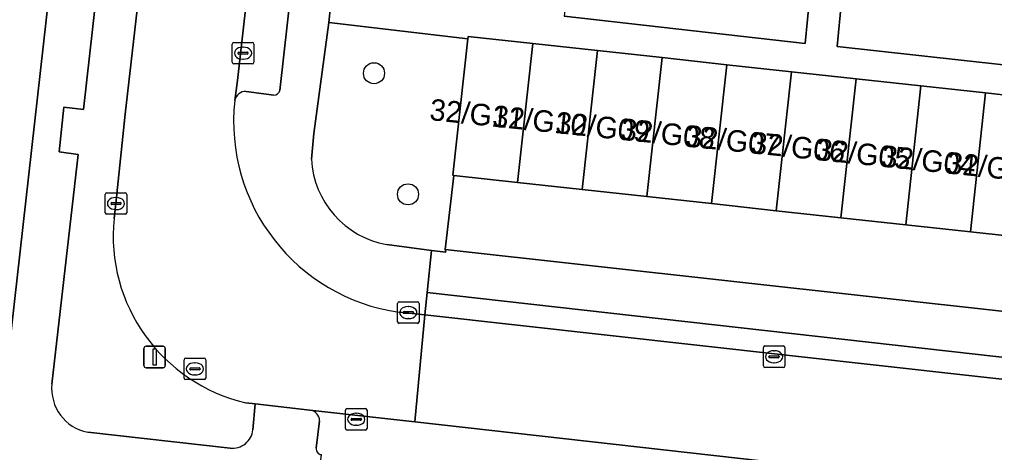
# Model space of a CAD drawing. Extents: x 161928 to 163071, y 386474 to 387428.
# Drawn here: x 162047.75 to 162093.09, y 386547.97 to 386568.12 of the extents above; entities that cross this region are included whole.
import ezdxf

# ---------------------------------------------------------------- set-up
doc = ezdxf.new("R2010")
doc.units = 0
for name, color, linetype in [('IMGEO_Boom', 7, 'Continuous'), ('IMGEO_Erf', 7, 'Continuous'), ('IMGEO_Groenvoorziening', 7, 'Continuous'), ('IMGEO_Kolk', 7, 'Continuous'), ('IMGEO_Lichtmast', 7, 'Continuous'), ('IMGEO_Pand', 7, 'Continuous'), ('IMGEO_Pand_nummerreeks', 7, 'Continuous'), ('IMGEO_Parkeervlak_open', 7, 'Continuous'), ('IMGEO_Rijbaan_lokaal_open', 7, 'Continuous'), ('IMGEO_Rioolput', 7, 'Continuous'), ('IMGEO_Voetpad_gesloten', 7, 'Continuous'), ('IMGEO_Voetpad_open', 7, 'Continuous')]:
    doc.layers.add(name, color=color, linetype=linetype)

msp = doc.modelspace()

# ---------------------------------------------------------------- linework, layer by layer
at = {"layer": 'IMGEO_Boom'}
for centre in [(162064.236, 386565.619), (162065.818, 386559.987)]:
    msp.add_circle(centre, 0.489, dxfattribs=at)
at = {"layer": 'IMGEO_Erf'}
for points in [[(162077.191, 386604.55), (162076.509, 386598.535), (162075.829, 386592.545), (162075.143, 386586.501), (162074.454, 386580.424), (162073.777, 386574.457), (162073.075, 386568.268), (162084.294, 386566.997), (162084.511, 386569.248), (162081.805, 386569.509), (162082.185, 386573.447), (162082.563, 386577.356), (162085.269, 386577.095), (162085.676, 386581.315), (162083.023, 386581.571), (162083.401, 386585.486), (162083.778, 386589.392), (162086.61, 386589.119), (162087.018, 386593.351), (162084.366, 386593.607), (162084.744, 386597.521), (162085.121, 386601.428), (162087.953, 386601.155), (162088.36, 386605.381)], [(162089.8, 386605.061), (162089.28, 386600.82), (162092.089, 386600.559), (162091.731, 386596.7), (162091.366, 386592.772), (162088.557, 386593.033), (162088.163, 386588.8), (162090.75, 386588.559), (162090.392, 386584.7), (162090.029, 386580.789), (162087.135, 386581.058), (162086.708, 386576.81), (162089.411, 386576.559), (162089.053, 386572.7), (162088.684, 386568.725), (162085.98, 386568.976), (162085.784, 386566.867), (162093.51, 386566.01)]]:
    msp.add_lwpolyline(points, dxfattribs=at)
at = {"layer": 'IMGEO_Groenvoorziening'}
for points in [[(162049.757, 386582.761), (162043.611, 386583.297), (162019.655, 386585.992), (162018.556, 386586.11), (162014.04, 386582.484), (162016.608, 386579.283), (162018.863, 386579.029), (162019.09, 386581.049), (162026.306, 386580.259), (162026.449, 386581.159), (162031.095, 386580.585), (162027.625, 386549.83), (162046.685, 386547.692), (162049.942, 386576.512), (162050.572, 386581.627)], [(162052.656, 386563.709), (162054.509, 386579.836), (162054.783, 386582.229), (162053.651, 386582.361)], [(162052.656, 386581.49), (162052.385, 386578.863), (162051.482, 386578.954), (162051.266, 386576.868), (162052.173, 386576.778), (162050.722, 386563.939), (162049.805, 386564.034), (162049.594, 386561.959), (162050.472, 386561.845), (162049.254, 386551.159)], [(162068.602, 386567.219), (162062.129, 386567.973), (162061.431, 386562.82), (162061.324, 386561.622)], [(162064.827, 386557.646), (162066.917, 386557.376), (162067.571, 386557.292), (162067.552, 386557.422), (162067.951, 386560.866), (162067.907, 386560.871), (162068.602, 386567.219)], [(162052.145, 386558.867), (162052.236, 386559.558), (162052.656, 386563.709)], [(162058.603, 386549.028), (162058.703, 386550.245), (162058.275, 386550.29)], [(162050.92, 386548.916), (162057.551, 386548.178)]]:
    msp.add_lwpolyline(points, dxfattribs=at)
for centre, radius, start, end in [((162065.596, 386561.855), 4.279, 183.1221, 259.6404), ((162060.085, 386558.063), 7.981, 174.2185, 256.8884), ((162051.329, 386550.96), 2.085, 174.5302, 258.6765), ((162057.652, 386549.129), 0.956, 263.9344, 353.941)]:
    msp.add_arc(centre, radius, start, end, dxfattribs=at)
at = {"layer": 'IMGEO_Kolk'}
for p, q in [((162057.72, 386567.054), (162058.572, 386567.054)), ((162057.645, 386566.128), (162057.645, 386566.98)), ((162057.947, 386566.597), (162058.345, 386566.597)), ((162058.133, 386566.834), (162058.158, 386566.834)), ((162058.646, 386566.98), (162058.646, 386566.128)), ((162057.904, 386566.548), (162057.904, 386566.56)), ((162058.342, 386566.511), (162057.944, 386566.511)), ((162058.156, 386566.274), (162058.131, 386566.274)), ((162058.388, 386566.56), (162058.388, 386566.548)), ((162058.572, 386566.054), (162057.72, 386566.054)), ((162051.735, 386559.132), (162051.735, 386559.984)), ((162051.81, 386560.058), (162052.662, 386560.058)), ((162052.223, 386559.838), (162052.248, 386559.838)), ((162052.736, 386559.984), (162052.736, 386559.132)), ((162051.994, 386559.552), (162051.994, 386559.564)), ((162052.432, 386559.515), (162052.034, 386559.515)), ((162052.037, 386559.601), (162052.435, 386559.601)), ((162052.478, 386559.564), (162052.478, 386559.552)), ((162052.662, 386559.058), (162051.81, 386559.058)), ((162052.246, 386559.278), (162052.221, 386559.278)), ((162065.332, 386554.059), (162065.332, 386554.911)), ((162065.407, 386554.985), (162066.259, 386554.985)), ((162066.333, 386554.911), (162066.333, 386554.059)), ((162065.591, 386554.479), (162065.591, 386554.491)), ((162066.029, 386554.442), (162065.631, 386554.442)), ((162065.634, 386554.528), (162066.032, 386554.528)), ((162065.82, 386554.765), (162065.845, 386554.765)), ((162066.075, 386554.491), (162066.075, 386554.479)), ((162066.259, 386553.985), (162065.407, 386553.985)), ((162065.843, 386554.205), (162065.818, 386554.205)), ((162082.343, 386552.004), (162082.343, 386552.856)), ((162082.418, 386552.93), (162083.27, 386552.93)), ((162082.831, 386552.71), (162082.856, 386552.71)), ((162083.344, 386552.856), (162083.344, 386552.004)), ((162082.602, 386552.424), (162082.602, 386552.436)), ((162083.04, 386552.387), (162082.642, 386552.387)), ((162082.645, 386552.473), (162083.043, 386552.473)), ((162082.854, 386552.15), (162082.829, 386552.15)), ((162083.086, 386552.436), (162083.086, 386552.424)), ((162083.27, 386551.93), (162082.418, 386551.93)), ((162062.91, 386549.094), (162062.91, 386549.946)), ((162062.985, 386550.02), (162063.837, 386550.02)), ((162063.911, 386549.946), (162063.911, 386549.094)), ((162063.169, 386549.514), (162063.169, 386549.526)), ((162063.607, 386549.477), (162063.209, 386549.477)), ((162063.212, 386549.563), (162063.61, 386549.563)), ((162063.398, 386549.8), (162063.423, 386549.8)), ((162063.653, 386549.526), (162063.653, 386549.514)), ((162063.837, 386549.02), (162062.985, 386549.02)), ((162063.421, 386549.24), (162063.396, 386549.24))]:
    msp.add_line(p, q, dxfattribs=at)
for points in [[(162057.72, 386567.054), (162058.572, 386567.054)], [(162057.645, 386566.128), (162057.645, 386566.98)], [(162058.646, 386566.98), (162058.646, 386566.128)], [(162058.572, 386566.054), (162057.72, 386566.054)], [(162051.735, 386559.132), (162051.735, 386559.984)], [(162051.81, 386560.058), (162052.662, 386560.058)], [(162052.736, 386559.984), (162052.736, 386559.132)], [(162052.662, 386559.058), (162051.81, 386559.058)], [(162065.332, 386554.059), (162065.332, 386554.911)], [(162065.407, 386554.985), (162066.259, 386554.985)], [(162066.333, 386554.911), (162066.333, 386554.059)], [(162066.259, 386553.985), (162065.407, 386553.985)], [(162082.343, 386552.004), (162082.343, 386552.856)], [(162082.418, 386552.93), (162083.27, 386552.93)], [(162083.344, 386552.856), (162083.344, 386552.004)], [(162083.27, 386551.93), (162082.418, 386551.93)], [(162062.91, 386549.094), (162062.91, 386549.946)], [(162062.985, 386550.02), (162063.837, 386550.02)], [(162063.911, 386549.946), (162063.911, 386549.094)], [(162063.837, 386549.02), (162062.985, 386549.02)]]:
    msp.add_lwpolyline(points, dxfattribs=at)
for centre, radius, start, end in [((162057.722, 386566.978), 0.0765, 91.552, 178.448), ((162057.722, 386566.978), 0.0765, 91.552, 178.448), ((162058.57, 386566.978), 0.0765, 1.552, 88.448), ((162058.57, 386566.978), 0.0765, 1.552, 88.448), ((162057.944, 386566.557), 0.0403, 85.8775, 175.7526), ((162058.349, 386566.559), 0.0386, 1.7309, 96.639), ((162057.722, 386566.13), 0.0765, 181.552, 268.448), ((162057.722, 386566.13), 0.0765, 181.552, 268.448), ((162057.941, 386566.547), 0.0366, 178.938, 274.7102), ((162058.345, 386566.554), 0.043, 264.8664, 352.4533), ((162058.57, 386566.13), 0.0765, 271.552, 358.448), ((162058.57, 386566.13), 0.0765, 271.552, 358.448), ((162051.812, 386559.982), 0.0765, 91.552, 178.448), ((162051.812, 386559.982), 0.0765, 91.552, 178.448), ((162052.66, 386559.982), 0.0765, 1.552, 88.448), ((162052.66, 386559.982), 0.0765, 1.552, 88.448), ((162052.034, 386559.561), 0.0403, 85.8775, 175.7526), ((162052.031, 386559.551), 0.0366, 178.938, 274.7102), ((162052.435, 386559.558), 0.043, 264.8664, 352.4533), ((162052.439, 386559.563), 0.0386, 1.7309, 96.639), ((162051.812, 386559.134), 0.0765, 181.552, 268.448), ((162051.812, 386559.134), 0.0765, 181.552, 268.448), ((162052.66, 386559.134), 0.0765, 271.552, 358.448), ((162052.66, 386559.134), 0.0765, 271.552, 358.448), ((162065.409, 386554.909), 0.0765, 91.552, 178.448), ((162065.409, 386554.909), 0.0765, 91.552, 178.448), ((162066.257, 386554.909), 0.0765, 1.552, 88.448), ((162066.257, 386554.909), 0.0765, 1.552, 88.448), ((162065.631, 386554.488), 0.0403, 85.8775, 175.7526), ((162065.628, 386554.478), 0.0366, 178.938, 274.7102), ((162066.032, 386554.485), 0.043, 264.8664, 352.4533), ((162066.036, 386554.49), 0.0386, 1.7309, 96.639), ((162065.409, 386554.061), 0.0765, 181.552, 268.448), ((162065.409, 386554.061), 0.0765, 181.552, 268.448), ((162066.257, 386554.061), 0.0765, 271.552, 358.448), ((162066.257, 386554.061), 0.0765, 271.552, 358.448), ((162082.42, 386552.854), 0.0765, 91.552, 178.448), ((162082.42, 386552.854), 0.0765, 91.552, 178.448), ((162083.268, 386552.854), 0.0765, 1.552, 88.448), ((162083.268, 386552.854), 0.0765, 1.552, 88.448), ((162082.642, 386552.433), 0.0403, 85.8775, 175.7526), ((162082.639, 386552.423), 0.0366, 178.938, 274.7102), ((162083.043, 386552.43), 0.043, 264.8664, 352.4533), ((162083.047, 386552.435), 0.0386, 1.7309, 96.639), ((162082.42, 386552.006), 0.0765, 181.552, 268.448), ((162082.42, 386552.006), 0.0765, 181.552, 268.448), ((162083.268, 386552.006), 0.0765, 271.552, 358.448), ((162083.268, 386552.006), 0.0765, 271.552, 358.448), ((162062.987, 386549.944), 0.0765, 91.552, 178.448), ((162062.987, 386549.944), 0.0765, 91.552, 178.448), ((162063.835, 386549.944), 0.0765, 1.552, 88.448), ((162063.835, 386549.944), 0.0765, 1.552, 88.448), ((162063.209, 386549.523), 0.0403, 85.8775, 175.7526), ((162063.206, 386549.513), 0.0366, 178.938, 274.7102), ((162063.61, 386549.52), 0.043, 264.8664, 352.4533), ((162063.614, 386549.525), 0.0386, 1.7309, 96.639), ((162062.987, 386549.096), 0.0765, 181.552, 268.448), ((162062.987, 386549.096), 0.0765, 181.552, 268.448), ((162063.835, 386549.096), 0.0765, 271.552, 358.448), ((162063.835, 386549.096), 0.0765, 271.552, 358.448)]:
    msp.add_arc(centre, radius, start, end, dxfattribs=at)
for centre, major_axis, ratio, start_param, end_param in [((162058.132, 386566.554), (-0.387, 0.002), 0.722429, 4.712389, 7.853982), ((162058.157, 386566.554), (-0.39, 0.002), 0.717154, 1.570796, 4.712389), ((162052.222, 386559.558), (-0.387, 0.002), 0.722429, 4.712389, 7.853982), ((162052.247, 386559.558), (-0.39, 0.002), 0.717154, 1.570796, 4.712389), ((162065.819, 386554.485), (-0.387, 0.002), 0.722429, 4.712389, 7.853982), ((162065.844, 386554.485), (-0.39, 0.002), 0.717154, 1.570796, 4.712389), ((162082.83, 386552.43), (-0.387, 0.002), 0.722429, 4.712389, 7.853982), ((162082.855, 386552.43), (-0.39, 0.002), 0.717154, 1.570796, 4.712389), ((162063.397, 386549.52), (-0.387, 0.002), 0.722429, 4.712389, 7.853982), ((162063.422, 386549.52), (-0.39, 0.002), 0.717154, 1.570796, 4.712389)]:
    msp.add_ellipse(centre, major_axis=major_axis, ratio=ratio, start_param=start_param, end_param=end_param, dxfattribs=at)
at = {"layer": 'IMGEO_Lichtmast'}
for p, q in [((162053.539, 386552.016), (162053.539, 386552.816)), ((162053.539, 386552.816), (162053.539, 386552.016)), ((162053.639, 386552.916), (162054.429, 386552.916)), ((162054.429, 386552.916), (162053.639, 386552.916)), ((162054.529, 386552.816), (162054.529, 386552.016)), ((162054.529, 386552.016), (162054.529, 386552.816)), ((162054.429, 386551.916), (162053.639, 386551.916)), ((162053.639, 386551.916), (162054.429, 386551.916))]:
    msp.add_line(p, q, dxfattribs=at)
msp.add_lwpolyline([(162053.959, 386552.791), (162054.109, 386552.791), (162054.109, 386552.041), (162053.959, 386552.041), (162053.959, 386552.791)], dxfattribs=at)
for centre, start, end in [((162053.639, 386552.816), 90, 180), ((162053.639, 386552.816), 90, 180), ((162054.429, 386552.816), 0, 90), ((162054.429, 386552.816), 360, 90), ((162053.639, 386552.016), 180, 270), ((162053.639, 386552.016), 180, 270), ((162054.429, 386552.016), 270, 0), ((162054.429, 386552.016), 270, 0)]:
    msp.add_arc(centre, 0.1, start, end, dxfattribs=at)
at = {"layer": 'IMGEO_Pand'}
for points in [[(162071.622, 386567.003), (162068.614, 386567.332), (162068.602, 386567.219), (162067.907, 386560.871), (162067.951, 386560.866), (162070.916, 386560.542)], [(162073.923, 386560.213), (162074.63, 386566.674), (162071.622, 386567.003), (162070.916, 386560.542)], [(162077.638, 386566.345), (162074.63, 386566.674), (162073.923, 386560.213), (162076.931, 386559.884)], [(162080.646, 386566.016), (162077.638, 386566.345), (162076.931, 386559.884), (162079.939, 386559.555)], [(162079.939, 386559.555), (162082.947, 386559.226), (162083.654, 386565.687), (162080.646, 386566.016)], [(162085.955, 386558.897), (162086.662, 386565.359), (162083.654, 386565.687), (162082.947, 386559.226)], [(162088.963, 386558.568), (162089.67, 386565.03), (162086.662, 386565.359), (162085.955, 386558.897)], [(162091.971, 386558.239), (162092.678, 386564.701), (162089.67, 386565.03), (162088.963, 386558.568)], [(162094.979, 386557.91), (162095.686, 386564.372), (162092.678, 386564.701), (162091.971, 386558.239)]]:
    msp.add_lwpolyline(points, close=True, dxfattribs=at)
at = {"layer": 'IMGEO_Parkeervlak_open'}
for points in [[(162064.49, 386623.978), (162057.889, 386565.288), (162057.763, 386564.352)], [(162059.855, 386564.824), (162066.376, 386623.021)], [(162058.293, 386564.772), (162059.579, 386564.596)], [(162066.13, 386549.4), (162061.258, 386549.947)], [(162061.709, 386549.45), (162061.55, 386548.179)], [(162091.6, 386546.54), (162066.13, 386549.4)]]:
    msp.add_lwpolyline(points, dxfattribs=at)
for centre, radius, start, end in [((162058.259, 386564.27), 0.503, 86.1232, 170.6671), ((162059.567, 386564.892), 0.296, 272.3226, 346.7968), ((162061.19, 386549.433), 0.519, 1.9238, 82.5202), ((162061.81, 386548.14), 0.263, 171.57, 266.2585)]:
    msp.add_arc(centre, radius, start, end, dxfattribs=at)
at = {"layer": 'IMGEO_Rijbaan_lokaal_open'}
for points in [[(162064.49, 386623.978), (162064.496, 386624.03), (162066.478, 386642.15), (162066.583, 386643.256), (162061.585, 386643.805), (162058.246, 386613.543), (162058.239, 386613.473), (162058.171, 386612.457), (162056.936, 386601.481), (162056.523, 386597.775), (162056.212, 386594.954), (162055.011, 386584.331), (162054.783, 386582.229), (162054.509, 386579.836), (162052.656, 386563.709), (162052.236, 386559.558), (162052.145, 386558.867)], [(162057.763, 386564.352), (162057.889, 386565.288), (162064.49, 386623.978)], [(162058.275, 386550.29), (162058.703, 386550.245), (162061.258, 386549.947), (162066.13, 386549.4), (162066.605, 386554.378), (162065.403, 386554.5)]]:
    msp.add_lwpolyline(points, dxfattribs=at)
msp.add_lwpolyline([(162100.515, 386550.598), (162066.605, 386554.378), (162066.13, 386549.4), (162091.6, 386546.54), (162098.762, 386545.747), (162099.923, 386545.601)], close=True, dxfattribs=at)
for centre, radius, start, end in [((162066.671, 386563.372), 8.962, 173.7203, 261.8652), ((162060.085, 386558.063), 7.981, 174.2185, 256.8884)]:
    msp.add_arc(centre, radius, start, end, dxfattribs=at)
at = {"layer": 'IMGEO_Rioolput'}
for p, q in [((162055.407, 386551.439), (162055.407, 386552.291)), ((162055.482, 386552.365), (162056.334, 386552.365)), ((162055.895, 386552.145), (162055.92, 386552.145)), ((162056.408, 386552.291), (162056.408, 386551.439)), ((162055.666, 386551.859), (162055.666, 386551.871)), ((162056.104, 386551.822), (162055.706, 386551.822)), ((162055.709, 386551.908), (162056.107, 386551.908)), ((162056.15, 386551.871), (162056.15, 386551.859)), ((162056.334, 386551.365), (162055.482, 386551.365)), ((162055.918, 386551.585), (162055.893, 386551.585))]:
    msp.add_line(p, q, dxfattribs=at)
for points in [[(162055.407, 386551.439), (162055.407, 386552.291)], [(162055.482, 386552.365), (162056.334, 386552.365)], [(162056.408, 386552.291), (162056.408, 386551.439)], [(162056.334, 386551.365), (162055.482, 386551.365)]]:
    msp.add_lwpolyline(points, dxfattribs=at)
for centre, radius, start, end in [((162055.484, 386552.289), 0.0765, 91.552, 178.448), ((162055.484, 386552.289), 0.0765, 91.552, 178.448), ((162056.332, 386552.289), 0.0765, 1.552, 88.448), ((162056.332, 386552.289), 0.0765, 1.552, 88.448), ((162055.706, 386551.868), 0.0403, 85.8775, 175.7526), ((162055.703, 386551.858), 0.0366, 178.938, 274.7102), ((162056.107, 386551.865), 0.043, 264.8664, 352.4533), ((162056.111, 386551.87), 0.0386, 1.7309, 96.639), ((162055.484, 386551.441), 0.0765, 181.552, 268.448), ((162055.484, 386551.441), 0.0765, 181.552, 268.448), ((162056.332, 386551.441), 0.0765, 271.552, 358.448), ((162056.332, 386551.441), 0.0765, 271.552, 358.448)]:
    msp.add_arc(centre, radius, start, end, dxfattribs=at)
for centre, major_axis, ratio, start_param, end_param in [((162055.894, 386551.865), (-0.387, 0.002), 0.722429, 4.712389, 7.853982), ((162055.919, 386551.865), (-0.39, 0.002), 0.717154, 1.570796, 4.712389)]:
    msp.add_ellipse(centre, major_axis=major_axis, ratio=ratio, start_param=start_param, end_param=end_param, dxfattribs=at)
at = {"layer": 'IMGEO_Voetpad_gesloten'}
msp.add_lwpolyline([(162066.605, 386554.378), (162100.515, 386550.598), (162100.596, 386551.609), (162066.711, 386555.416)], close=True, dxfattribs=at)
at = {"layer": 'IMGEO_Voetpad_open'}
for points in [[(162061.324, 386561.622), (162061.431, 386562.82), (162062.129, 386567.973), (162062.296, 386569.486), (162067.633, 386617.848), (162067.807, 386619.426), (162070.304, 386642.04)], [(162066.376, 386623.021), (162059.855, 386564.824)], [(162093.51, 386566.01), (162085.784, 386566.867), (162085.98, 386568.976), (162086.354, 386573), (162086.708, 386576.81), (162087.135, 386581.058), (162087.503, 386585.021), (162087.857, 386588.828), (162088.163, 386588.8), (162088.557, 386593.033), (162088.926, 386597.011), (162089.28, 386600.82), (162089.8, 386605.061)], [(162050.572, 386581.627), (162049.942, 386576.512), (162046.685, 386547.692), (162046.627, 386547.175), (162046.821, 386547.154), (162045.394, 386534.769), (162047.179, 386534.614), (162048.575, 386546.964), (162061.518, 386545.541), (162061.793, 386547.878)], [(162049.254, 386551.159), (162050.472, 386561.845), (162049.594, 386561.959), (162049.805, 386564.034), (162050.722, 386563.939), (162052.173, 386576.778), (162051.266, 386576.868), (162051.482, 386578.954), (162052.385, 386578.863), (162052.656, 386581.49)], [(162062.296, 386569.486), (162062.129, 386567.973), (162068.602, 386567.219), (162068.614, 386567.332), (162071.622, 386567.003), (162074.63, 386566.674), (162077.638, 386566.345), (162080.646, 386566.016), (162083.654, 386565.687), (162086.662, 386565.359), (162089.67, 386565.03), (162092.678, 386564.701), (162095.686, 386564.372)], [(162084.511, 386569.248), (162084.294, 386566.997), (162073.075, 386568.268)], [(162059.579, 386564.596), (162058.293, 386564.772)], [(162065.403, 386554.5), (162066.605, 386554.378), (162066.711, 386555.416), (162066.917, 386557.376), (162064.827, 386557.646)], [(162067.552, 386557.422), (162067.571, 386557.292), (162066.917, 386557.376), (162066.711, 386555.416), (162100.596, 386551.609), (162100.515, 386550.598), (162101.492, 386550.491)], [(162104.046, 386553.386), (162100.692, 386553.744), (162067.552, 386557.422)], [(162061.258, 386549.947), (162058.703, 386550.245), (162058.603, 386549.028)], [(162061.55, 386548.179), (162061.709, 386549.45)], [(162057.551, 386548.178), (162050.92, 386548.916)]]:
    msp.add_lwpolyline(points, dxfattribs=at)
msp.add_lwpolyline([(162097.987, 386557.581), (162094.979, 386557.91), (162091.971, 386558.239), (162088.963, 386558.568), (162085.955, 386558.897), (162082.947, 386559.226), (162079.939, 386559.555), (162076.931, 386559.884), (162073.923, 386560.213), (162070.916, 386560.542), (162067.951, 386560.866), (162067.552, 386557.422), (162100.692, 386553.744), (162100.996, 386557.252)], close=True, dxfattribs=at)
for centre, radius, start, end in [((162058.259, 386564.27), 0.503, 86.1232, 170.6671), ((162059.567, 386564.892), 0.296, 272.3226, 346.7968), ((162066.671, 386563.372), 8.962, 173.7203, 261.8652), ((162065.596, 386561.855), 4.279, 183.1221, 259.6404), ((162051.329, 386550.96), 2.085, 174.5302, 258.6765), ((162061.19, 386549.433), 0.519, 1.9238, 82.5202), ((162057.652, 386549.129), 0.956, 263.9344, 353.941), ((162061.81, 386548.14), 0.263, 171.57, 266.2585)]:
    msp.add_arc(centre, radius, start, end, dxfattribs=at)

# ---------------------------------------------------------------- texts
at = {"layer": 'IMGEO_Pand_nummerreeks'}
for s, rotation, p in [('32/G11', 354.11, (162066.789, 386563.445)), ('32/G10', 354.1122, (162069.713, 386563.143)), ('32/G09', 354.1122, (162072.646, 386562.841)), ('32/G08', 354.1122, (162075.683, 386562.528)), ('32/G07', 354.1122, (162078.71, 386562.216)), ('32/G06', 354.1122, (162081.74, 386561.903)), ('32/G05', 354.1122, (162084.771, 386561.591)), ('32/G04', 354.1122, (162087.801, 386561.278)), ('32/G03', 354.1122, (162090.831, 386560.966))]:
    msp.add_text(s, height=1, rotation=rotation, dxfattribs=at).set_placement(p)

doc.saveas('drawing.dxf')
